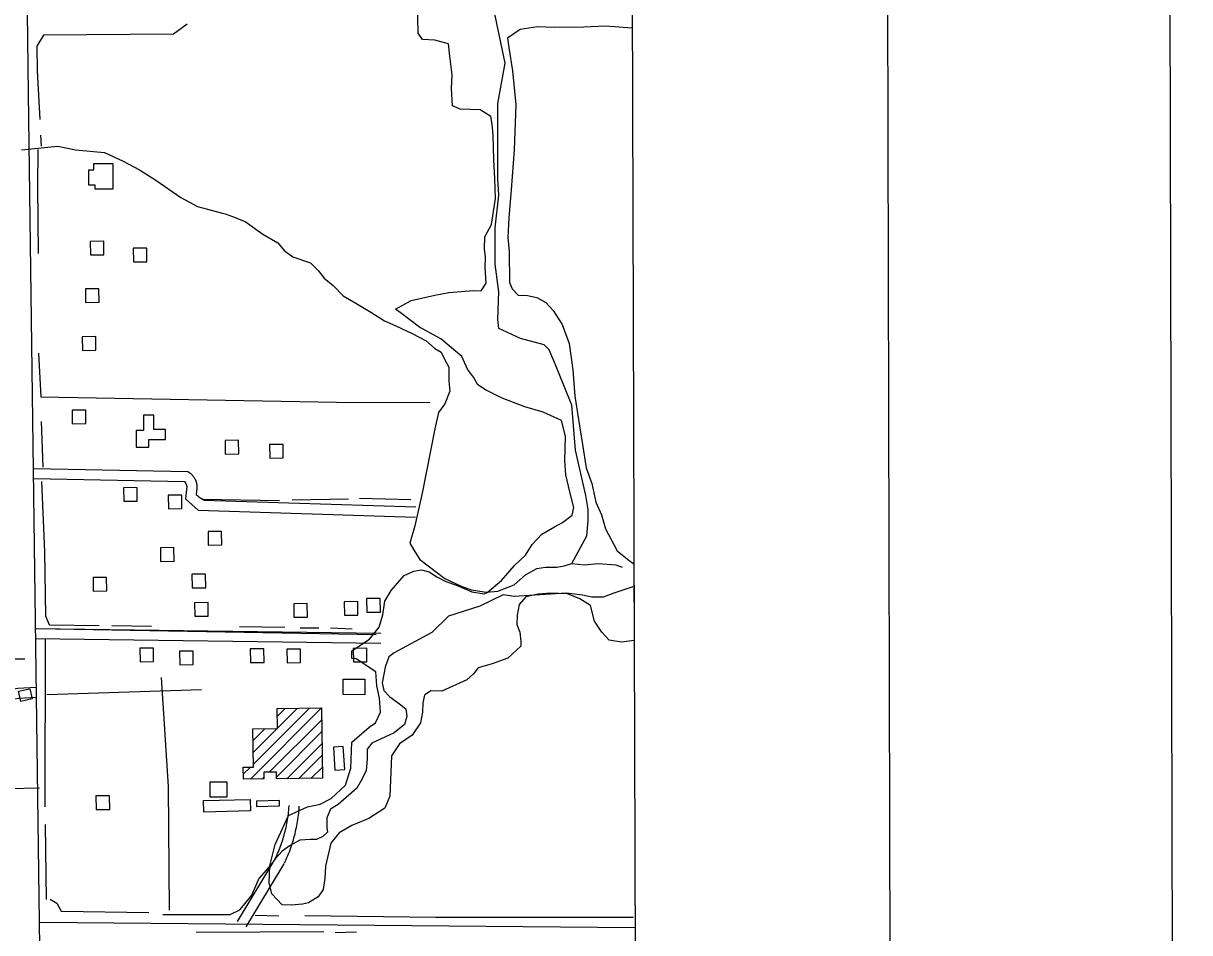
# Model space of a CAD drawing. Extents: x 3355677 to 3393573, y 612928 to 638357.
# Drawn here: x 3389547 to 3392990, y 632983 to 635666 of the extents above; entities that cross this region are included whole.
import ezdxf

# ---------------------------------------------------------------- set-up
doc = ezdxf.new("R2010")
doc.units = 0
for name, color, linetype in [('G-ANNO-NPLT', 7, 'Continuous'), ('V-ANNO-SYMB', 7, 'Continuous'), ('V-BLDG-OTLN', 7, 'Continuous'), ('V-GRID-FRAM', 7, 'Continuous'), ('V-ROAD-CNTR', 7, 'Continuous'), ('V-SITE-VEGE', 7, 'Continuous'), ('V-TOPO-SHOR', 7, 'Continuous')]:
    doc.layers.add(name, color=color, linetype=linetype)

msp = doc.modelspace()

# ---------------------------------------------------------------- linework, layer by layer
at = {"layer": 'G-ANNO-NPLT'}
msp.add_lwpolyline([(3356323.2, 613511.2), (3392989.8, 613607.2), (3392926.5, 637773.8), (3356260, 637677.8)], close=True, dxfattribs=at)
at = {"layer": 'V-ANNO-SYMB'}
msp.add_lwpolyline([(3359071.7, 614143.5), (3392154.8, 614230.1), (3392094.8, 637146.6), (3359011.7, 637060), (3359071.7, 614143.5)], dxfattribs=at)
at = {"layer": 'V-BLDG-OTLN'}
for p, q in [((3390217.9, 633436.1), (3390427.6, 633645.7)), ((3390226.2, 633479.7), (3390391.8, 633645.3)), ((3390296.6, 633620.9), (3390320.2, 633644.4)), ((3390297.1, 633586), (3390356, 633644.8)), ((3390273.2, 633456), (3390428, 633610.8)), ((3390225.3, 633549.6), (3390260.3, 633584.5)), ((3390225.8, 633514.6), (3390296.1, 633585)), ((3390294.3, 633441.7), (3390428.5, 633575.9)), ((3390324.7, 633436.7), (3390428.9, 633541)), ((3390360.5, 633437.2), (3390429.4, 633506.1)), ((3390196.5, 633450), (3390217.7, 633471.2)), ((3390396.3, 633437.7), (3390429.8, 633471.2)), ((3390253.7, 633436.5), (3390257.4, 633440.2))]:
    msp.add_line(p, q, dxfattribs=at)
for points in [[(3389755.3, 635252.4), (3389811.9, 635252.4), (3389811.9, 635177), (3389759.1, 635177), (3389759.1, 635188.3), (3389740.2, 635188.3), (3389740.2, 635233.6), (3389755.3, 635233.6)], [(3389785.3, 634983.2), (3389784.8, 635023.2), (3389744.8, 635022.7), (3389745.3, 634982.7)], [(3389912.2, 634962.8), (3389911.7, 635002.8), (3389871.7, 635002.3), (3389872.2, 634962.3)], [(3389770.9, 634842.8), (3389770.4, 634882.8), (3389730.4, 634882.3), (3389730.9, 634842.3)], [(3389761.4, 634701.6), (3389760.9, 634741.6), (3389720.9, 634741.1), (3389721.4, 634701.1)], [(3389731.8, 634484.9), (3389731.3, 634524.9), (3389691.3, 634524.4), (3389691.8, 634484.4)], [(3389902.4, 634509.5), (3389902.4, 634464.2), (3389879.8, 634464.2), (3389879.8, 634415.2), (3389917.5, 634415.2), (3389917.5, 634437.8), (3389966.5, 634437.8), (3389966.5, 634468), (3389932.6, 634468), (3389932.6, 634509.5)], [(3390183.2, 634395.7), (3390182.7, 634435.7), (3390142.7, 634435.2), (3390143.2, 634395.2)], [(3390314.4, 634383.7), (3390313.9, 634423.7), (3390273.9, 634423.2), (3390274.4, 634383.2)], [(3389883.5, 634256.2), (3389883, 634296.2), (3389843, 634295.7), (3389843.5, 634255.7)], [(3390015.3, 634234.2), (3390014.8, 634274.2), (3389974.8, 634273.6), (3389975.3, 634233.7)], [(3390132.9, 634126.7), (3390132.4, 634166.7), (3390092.4, 634166.2), (3390092.9, 634126.2)], [(3389992.3, 634078.8), (3389991.8, 634118.8), (3389951.8, 634118.3), (3389952.3, 634078.3)], [(3389793.7, 633991.1), (3389793.2, 634031), (3389753.2, 634030.5), (3389753.7, 633990.5)], [(3390085.5, 634000.7), (3390085, 634040.7), (3390045, 634040.2), (3390045.5, 634000.2)], [(3390093, 633916.8), (3390092.5, 633956.8), (3390052.5, 633956.2), (3390053, 633916.3)], [(3390385.8, 633914), (3390385.3, 633954), (3390345.3, 633953.5), (3390345.8, 633913.5)], [(3390534.9, 633919.9), (3390534.4, 633959.9), (3390494.4, 633959.4), (3390494.9, 633919.4)], [(3390601.1, 633928.9), (3390600.6, 633968.9), (3390560.6, 633968.4), (3390561.1, 633928.4)], [(3389931.7, 633782.6), (3389931.2, 633822.6), (3389891.2, 633822.1), (3389891.7, 633782.1)], [(3390048.7, 633773.6), (3390048.2, 633813.6), (3390008.2, 633813.1), (3390008.7, 633773.1)], [(3390257.6, 633780.4), (3390257.1, 633820.4), (3390217.1, 633819.9), (3390217.6, 633779.9)], [(3390365.5, 633779.7), (3390365, 633819.7), (3390325, 633819.2), (3390325.5, 633779.2)], [(3390561.3, 633782.2), (3390560.8, 633822.2), (3390520.8, 633821.7), (3390521.3, 633781.7)], [(3390490.9, 633685), (3390491.1, 633731.1), (3390555.4, 633730.9), (3390555.3, 633684.7)], [(3389532.8, 633694.9), (3389566.8, 633702.4), (3389573.3, 633672.9), (3389539.4, 633665.3)], [(3390427.6, 633645.7), (3390430.2, 633438.1), (3390294.3, 633436.4), (3390294.1, 633456.3), (3390257.2, 633455.8), (3390257.5, 633436.6), (3390196.7, 633435.8), (3390196.2, 633471), (3390226.3, 633471.4), (3390224.9, 633584.1), (3390297.1, 633585), (3390296.4, 633644.1)], [(3390467.1, 633462.1), (3390495.7, 633463.9), (3390491.5, 633531.9), (3390462.9, 633530.2)], [(3390098.1, 633383.7), (3390149, 633383.7), (3390149, 633427.1), (3390098.1, 633427.1)], [(3389802.1, 633346.5), (3389801.6, 633386.5), (3389761.6, 633386), (3389762.2, 633346)], [(3390079.9, 633338.5), (3390079, 633372.6), (3390216.8, 633376), (3390217.7, 633341.9)], [(3390235.7, 633355.4), (3390303.6, 633357.3), (3390303.2, 633372.4), (3390235.3, 633370.5)]]:
    msp.add_lwpolyline(points, close=True, dxfattribs=at)
at = {"layer": 'V-GRID-FRAM'}
msp.add_lwpolyline([(3359767.9, 636495.9), (3391341.6, 636578.5), (3391397.2, 618394.8), (3359807.6, 618312.1), (3359767.9, 636495.9)], dxfattribs=at)
at = {"layer": 'V-ROAD-CNTR'}
for p, q in [((3389577.8, 634352.8), (3390033.2, 634343.5)), ((3389577.2, 634322.8), (3390022.9, 634313.7)), ((3390028.7, 634290.7), (3390026.3, 634262.8)), ((3390026.3, 634262.8), (3390063.4, 634229.9)), ((3390058.5, 634287.1), (3390057.5, 634275.3)), ((3390080.6, 634259.3), (3390705.3, 634239)), ((3390063.4, 634229.9), (3390704.4, 634209)), ((3389586.5, 633879.9), (3390588.2, 633863))]:
    msp.add_line(p, q, dxfattribs=at)
for points in [[(3389596.8, 632865.4), (3389562.8, 635459.1), (3389548.8, 636573.8)], [(3390033.2, 634343.5), (3390038.7, 634339.5), (3390040.6, 634338), (3390042.4, 634336.4), (3390044.2, 634334.7), (3390045.8, 634332.9), (3390047.4, 634331.1), (3390048.9, 634329.2), (3390050.4, 634327.2), (3390051.7, 634325.2), (3390052.9, 634323.1), (3390054.1, 634320.9), (3390055.1, 634318.7), (3390056, 634316.5), (3390056.9, 634314.2), (3390057.6, 634311.9), (3390058.2, 634309.5), (3390058.7, 634307.1), (3390059.1, 634304.7), (3390059.4, 634302.3), (3390059.6, 634299.9), (3390059.6, 634297.4), (3390059.6, 634295), (3390059.4, 634292.6), (3390059.2, 634290.2), (3390058.8, 634287.8), (3390058.3, 634285.5), (3390058.2, 634285)], [(3390022.9, 634313.7), (3390025, 634311.1), (3390025.6, 634310.3), (3390026.2, 634309.4), (3390026.7, 634308.5), (3390027.2, 634307.5), (3390027.6, 634306.6), (3390028.1, 634305.6), (3390028.4, 634304.6), (3390028.7, 634303.6), (3390029, 634302.6), (3390029.2, 634301.5), (3390029.4, 634300.5), (3390029.5, 634299.4), (3390029.6, 634298.4), (3390029.6, 634297.3), (3390029.6, 634296.3), (3390029.5, 634295.2), (3390029.4, 634294.1), (3390029.3, 634293.1), (3390029, 634291.9), (3390028.7, 634290.7)], [(3390057.5, 634275.3), (3390062.6, 634271.3), (3390065.4, 634269.2), (3390068.2, 634267.2), (3390071.1, 634265.2), (3390074, 634263.4), (3390076.9, 634261.5), (3390080.6, 634259.3)], [(3389582.8, 633880.3), (3390602.7, 633866.8)], [(3389582.4, 633850.3), (3390602.3, 633836.8)], [(3389585.2, 633706.2), (3389530.8, 633703.3), (3389497.7, 633698.5), (3389465, 633676.3), (3389434.3, 633667.4), (3389101.6, 633670.6)], [(3389586.8, 633676.3), (3389533.8, 633673.5), (3389508.8, 633669.8), (3389478, 633648.8), (3389438.4, 633637.4), (3389101.3, 633640.6)], [(3389595.3, 633409.2), (3389409.1, 633405.2), (3389184.5, 633409.5)], [(3390290.6, 633200.1), (3390293.1, 633205.4), (3390295.5, 633210.7), (3390297.8, 633216), (3390300.1, 633221.3), (3390302.3, 633226.7), (3390304.4, 633232.1), (3390306.4, 633237.5), (3390308.3, 633243), (3390310.2, 633248.4), (3390312, 633253.9), (3390313.8, 633259.5), (3390315.4, 633265), (3390317, 633270.6), (3390318.5, 633276.2), (3390319.9, 633281.8), (3390321.3, 633287.4), (3390322.6, 633293), (3390323.8, 633298.7), (3390324.9, 633304.4), (3390326, 633310.1), (3390327, 633315.8), (3390327.9, 633321.5), (3390328.7, 633327.2), (3390329.5, 633333), (3390330.2, 633338.7), (3390330.8, 633344.5), (3390331.3, 633350.2), (3390331.7, 633356), (3390331.9, 633357.9)], [(3390317.8, 633187.3), (3390320.4, 633192.9), (3390322.9, 633198.5), (3390325.4, 633204.2), (3390327.8, 633209.9), (3390330.1, 633215.6), (3390332.4, 633221.4), (3390334.6, 633227.2), (3390336.6, 633233), (3390338.6, 633238.9), (3390340.6, 633244.7), (3390342.4, 633250.7), (3390344.2, 633256.6), (3390345.9, 633262.5), (3390347.5, 633268.5), (3390349.1, 633274.5), (3390350.5, 633280.5), (3390351.9, 633286.6), (3390353.2, 633292.6), (3390354.4, 633298.7), (3390355.5, 633304.8), (3390356.6, 633310.9), (3390357.6, 633317), (3390358.4, 633323.1), (3390359.2, 633329.2), (3390360, 633335.4), (3390360.6, 633341.6), (3390361.2, 633347.7), (3390361.6, 633353.9), (3390361.8, 633355.8)], [(3390179.1, 633015.9), (3390291.4, 633201.5)], [(3390204.8, 633000.3), (3390317.1, 633185.9)], [(3389594.8, 633013.2), (3391352.6, 632998.3)]]:
    msp.add_lwpolyline(points, dxfattribs=at)
at = {"layer": 'V-SITE-VEGE'}
for p, q in [((3391341.6, 636578.5), (3391344.5, 635652)), ((3390712.3, 635636.8), (3390710.9, 635723.5)), ((3390725.3, 635618), (3390712.3, 635636.8)), ((3391014.1, 635648.4), (3390976.6, 635622.5)), ((3391064.6, 635655.7), (3391014.1, 635648.4)), ((3391114.8, 635653.9), (3391064.6, 635655.7)), ((3391201.6, 635655.2), (3391114.8, 635653.9)), ((3391265.6, 635657.4), (3391201.6, 635655.2)), ((3391344.5, 635652), (3391265.6, 635657.4)), ((3390761.8, 635616.7), (3390725.3, 635618)), ((3390802.5, 635606.1), (3390761.8, 635616.7)), ((3390805.7, 635569.4), (3390802.5, 635606.1)), ((3390976.6, 635622.5), (3390980.2, 635594.9)), ((3390812.8, 635514.4), (3390805.7, 635569.4)), ((3390980.2, 635594.9), (3390991.3, 635526.1)), ((3390811.3, 635473.4), (3390812.8, 635514.4)), ((3390991.3, 635526.1), (3391001.3, 635425.3)), ((3390814, 635423.1), (3390811.3, 635473.4)), ((3390836.5, 635413.2), (3390814, 635423.1)), ((3390895.7, 635411), (3390836.5, 635413.2)), ((3390927, 635391.6), (3390895.7, 635411)), ((3390930.7, 635368.6), (3390927, 635391.6)), ((3391001.3, 635425.3), (3390996.4, 635293.2)), ((3390934.1, 635336.6), (3390930.7, 635368.6)), ((3390936, 635263.5), (3390934.1, 635336.6)), ((3390996.4, 635293.2), (3390987.5, 635174.9)), ((3390938.5, 635208.7), (3390936, 635263.5)), ((3390940.9, 635149.3), (3390938.5, 635208.7)), ((3390987.5, 635174.9), (3390979.9, 635093.1)), ((3390928.9, 635072.1), (3390940.9, 635149.3)), ((3390979.9, 635093.1), (3390977.7, 635033.8)), ((3390909.3, 635036.3), (3390928.9, 635072.1)), ((3390908, 634999.9), (3390909.3, 635036.3)), ((3390977.7, 635033.8), (3390980.8, 634992.6)), ((3390911.7, 634976.9), (3390908, 634999.9)), ((3390980.8, 634992.6), (3390982, 634901.3)), ((3390910.5, 634945.1), (3390911.7, 634976.9)), ((3390913.4, 634899.3), (3390910.5, 634945.1)), ((3390802.8, 634871.5), (3390876.1, 634877.9)), ((3390876.1, 634877.9), (3390898.9, 634877)), ((3390898.9, 634877), (3390913.4, 634899.3)), ((3390982, 634901.3), (3390990.4, 634882.8)), ((3390990.4, 634882.8), (3391008, 634863.9)), ((3390645.7, 634822.5), (3390692.3, 634848.2)), ((3390692.3, 634848.2), (3390761.4, 634863.9)), ((3390761.4, 634863.9), (3390802.8, 634871.5)), ((3391008, 634863.9), (3391035.4, 634862.9)), ((3391035.4, 634862.9), (3391062.6, 634857.3)), ((3391062.6, 634857.3), (3391089.4, 634842.6)), ((3391089.4, 634842.6), (3391111.4, 634819)), ((3390659.1, 634812.9), (3390645.7, 634822.5)), ((3390716.8, 634769.7), (3390659.1, 634812.9)), ((3391111.4, 634819), (3391137.2, 634777)), ((3391137.2, 634777), (3391158, 634721.5)), ((3390779.5, 634735.4), (3390716.8, 634769.7)), ((3390841.5, 634683), (3390779.5, 634735.4)), ((3391158, 634721.5), (3391168.8, 634643.5)), ((3390858.4, 634645.8), (3390841.5, 634683)), ((3390875.8, 634622.4), (3390858.4, 634645.8)), ((3391168.8, 634643.5), (3391175.1, 634565.7)), ((3390888.6, 634599.1), (3390875.8, 634622.4)), ((3390910.9, 634584.6), (3390888.6, 634599.1)), ((3390960.3, 634560), (3390910.9, 634584.6)), ((3391175.1, 634565.7), (3391186.3, 634496.9)), ((3391027.8, 634534.6), (3390960.3, 634560)), ((3391082, 634519), (3391027.8, 634534.6)), ((3391135.9, 634494.2), (3391082, 634519)), ((3391186.3, 634496.9), (3391197.3, 634423.5)), ((3391147.9, 634448.1), (3391135.9, 634494.2)), ((3391145.2, 634375.2), (3391147.9, 634448.1)), ((3391197.3, 634423.5), (3391208.4, 634354.6)), ((3391148.3, 634334), (3391145.2, 634375.2)), ((3391160.1, 634283.4), (3391148.3, 634334)), ((3391208.4, 634354.6), (3391225, 634308.4)), ((3391225, 634308.4), (3391236.6, 634253.2)), ((3391172.1, 634237.3), (3391160.1, 634283.4)), ((3391166.7, 634214.7), (3391172.1, 634237.3)), ((3391236.6, 634253.2), (3391253.5, 634216.1)), ((3391115.2, 634180.1), (3391138.5, 634192.9)), ((3391138.5, 634192.9), (3391166.7, 634214.7)), ((3391253.5, 634216.1), (3391265.7, 634174.5)), ((3391049.4, 634127.8), (3391077.9, 634158.7)), ((3391077.9, 634158.7), (3391115.2, 634180.1)), ((3391265.7, 634174.5), (3391299.8, 634109.4)), ((3391029.9, 634096.5), (3391049.4, 634127.8)), ((3390996.8, 634065.8), (3391029.9, 634096.5)), ((3391299.8, 634109.4), (3391335.3, 634080.7)), ((3390671.5, 634036.8), (3390699.4, 634049.4)), ((3390699.4, 634049.4), (3390722.4, 634053.1)), ((3390722.4, 634053.1), (3390745, 634047.7)), ((3390958.7, 634021.6), (3390996.8, 634065.8)), ((3391335.3, 634080.7), (3391349.3, 634070.7)), ((3391349.3, 634070.7), (3391350, 633845.2)), ((3390633.4, 633992.5), (3390671.5, 634036.8)), ((3390745, 634047.7), (3390767.3, 634033.2)), ((3390767.3, 634033.2), (3390794.2, 634018.6)), ((3390794.2, 634018.6), (3390825.8, 634008.3)), ((3390916.3, 633986.7), (3390958.7, 634021.6)), ((3390614, 633961.3), (3390633.4, 633992.5)), ((3390825.8, 634008.3), (3390870.7, 633988.4)), ((3390870.7, 633988.4), (3390907, 633982.5)), ((3390907, 633982.5), (3390916.3, 633986.7)), ((3391066.8, 633981.1), (3391030, 633973.4)), ((3391103.4, 633984.3), (3391066.8, 633981.1)), ((3391153.6, 633982.5), (3391103.4, 633984.3)), ((3391189.6, 633967.5), (3391153.6, 633982.5)), ((3390607.9, 633920.5), (3390614, 633961.3)), ((3391010.9, 633951.2), (3391005.1, 633919.5)), ((3391030, 633973.4), (3391010.9, 633951.2)), ((3391220.8, 633948.1), (3391189.6, 633967.5)), ((3391232.8, 633902), (3391220.8, 633948.1)), ((3390597.4, 633884.4), (3390607.9, 633920.5)), ((3391005.1, 633919.5), (3391004.1, 633892.2)), ((3390568.7, 633848.9), (3390597.4, 633884.4)), ((3391004.1, 633892.2), (3391012.4, 633869.1)), ((3391254.5, 633869.3), (3391232.8, 633902)), ((3390517.2, 633814.3), (3390568.7, 633848.9)), ((3391012.4, 633869.1), (3391016, 633841.6)), ((3391276.4, 633845.6), (3391254.5, 633869.3)), ((3391312.7, 633839.7), (3391276.4, 633845.6)), ((3391350, 633845.2), (3391312.7, 633839.7)), ((3390516.4, 633791.5), (3390517.2, 633814.3)), ((3391015.5, 633827.9), (3390977.6, 633792.8)), ((3391016, 633841.6), (3391015.5, 633827.9)), ((3390530, 633791), (3390516.4, 633791.5)), ((3390588, 633752.4), (3390530, 633791)), ((3390931.4, 633776.2), (3390889.8, 633764.1)), ((3390977.6, 633792.8), (3390931.4, 633776.2)), ((3390591, 633711.2), (3390588, 633752.4)), ((3390875.5, 633746.4), (3390856.5, 633728.8)), ((3390889.8, 633764.1), (3390875.5, 633746.4)), ((3390598.8, 633674.4), (3390591, 633711.2)), ((3390856.5, 633728.8), (3390782.2, 633695)), ((3390601.9, 633633.3), (3390598.8, 633674.4)), ((3390731.6, 633683.2), (3390726.2, 633660.6)), ((3390750.3, 633696.2), (3390731.6, 633683.2)), ((3390782.2, 633695), (3390750.3, 633696.2)), ((3390726.2, 633660.6), (3390725.2, 633633.3)), ((3390568.3, 633588.9), (3390587, 633601.9)), ((3390587, 633601.9), (3390601.9, 633633.3)), ((3390719.4, 633601.5), (3390695.3, 633565.9)), ((3390725.2, 633633.3), (3390719.4, 633601.5)), ((3390516.4, 633545.2), (3390568.3, 633588.9)), ((3390513.6, 633467.7), (3390516.4, 633545.2)), ((3390657.8, 633539.9), (3390633.6, 633504.3)), ((3390695.3, 633565.9), (3390657.8, 633539.9)), ((3390633.6, 633504.3), (3390629.3, 633385.9)), ((3390498, 633418.1), (3390513.6, 633467.7)), ((3390455.5, 633378.6), (3390498, 633418.1)), ((3390386.1, 633353.8), (3390422.9, 633361.5)), ((3390422.9, 633361.5), (3390455.5, 633378.6)), ((3390629.3, 633385.9), (3390614.2, 633349.9)), ((3390290.6, 633243.2), (3390330.3, 633328.4)), ((3390330.3, 633328.4), (3390386.1, 633353.8)), ((3390614.2, 633349.9), (3390567.5, 633319.7)), ((3390516.5, 633298.8), (3390479.1, 633277.3)), ((3390567.5, 633319.7), (3390516.5, 633298.8)), ((3390479.1, 633277.3), (3390455.2, 633246.3)), ((3390274.6, 633179.9), (3390290.6, 633243.2)), ((3390455.2, 633246.3), (3390439, 633178.4)), ((3390272.8, 633129.8), (3390274.6, 633179.9)), ((3390439, 633178.4), (3390437.6, 633142)), ((3390280.7, 633097.6), (3390272.8, 633129.8)), ((3390437.6, 633142), (3390431.9, 633110.2)), ((3390311.5, 633064.5), (3390280.7, 633097.6)), ((3390417.4, 633088), (3390389.3, 633070.8)), ((3390431.9, 633110.2), (3390417.4, 633088)), ((3390338.8, 633063.5), (3390311.5, 633064.5)), ((3390370.9, 633066.9), (3390338.8, 633063.5)), ((3390389.3, 633070.8), (3390370.9, 633066.9))]:
    msp.add_line(p, q, dxfattribs=at)
at = {"layer": 'V-TOPO-SHOR'}
for p, q in [((3389597.8, 635336), (3389599.8, 635303.4)), ((3389605.7, 634355.9), (3389600.9, 634491.5)), ((3390303.6, 634257.1), (3390073.9, 634260.9)), ((3390506.9, 634262), (3390340.7, 634259.4)), ((3390690.6, 634260.3), (3390539.7, 634264.3)), ((3389808.3, 633888.7), (3389925.5, 633887.5)), ((3390184.9, 633886.6), (3390319.3, 633883.8)), ((3390364.6, 633882.4), (3390419.3, 633882.5)), ((3390453.7, 633882.6), (3390517.7, 633879.7)), ((3389611.4, 633848.5), (3389610.5, 633354.3)), ((3389551.4, 633789.3), (3388720.4, 633795.9)), ((3390073.2, 633698.8), (3389616.2, 633684.5)), ((3389615.6, 633080.9), (3389612.8, 633301.8)), ((3390231.7, 633034.3), (3390301.2, 633032.7)), ((3390434.3, 632985.1), (3390057.6, 632982.8)), ((3390530.4, 632984.1), (3390468.1, 632982.6))]:
    msp.add_line(p, q, dxfattribs=at)
for points in [[(3391166.3, 634072.3), (3391210.8, 634153.9), (3391214.5, 634198.4), (3391214.5, 634231.8), (3391207.1, 634272.6), (3391177.4, 634406.2), (3391166.3, 634539.7), (3391144, 634595.3), (3391118.1, 634658.4), (3391099.5, 634702.9), (3391084.7, 634717.8), (3391014.2, 634736.3), (3390951.1, 634766), (3390947.4, 634792), (3390951.1, 634873.6), (3390940, 634955.2), (3390940, 635062.7), (3390951.1, 635159.2), (3390947.4, 635207.4), (3390947.4, 635430), (3390969.7, 635548.7), (3390936.3, 635708.2)], [(3390030.5, 635663.3), (3389990.3, 635634.4), (3389606.6, 635631.5), (3389587.5, 635598.8), (3389587.7, 635525.9), (3389595.8, 635382.1)], [(3389541.5, 635292.7), (3389649.1, 635303.9), (3389701, 635292.7), (3389786.4, 635285.3), (3389842, 635259.4), (3389890.2, 635233.4), (3389938.4, 635203.7), (3390012.6, 635151.8), (3390060.9, 635125.8), (3390131.3, 635107.3), (3390142.5, 635103.6), (3390164.7, 635096.1), (3390201.8, 635081.3), (3390253.8, 635044.2), (3390298.3, 635018.2), (3390316.8, 634996), (3390342.8, 634977.4), (3390394.7, 634958.9), (3390417, 634936.6), (3390435.5, 634914.4), (3390461.5, 634892.1), (3390491.2, 634862.4), (3390528.3, 634840.2), (3390572.8, 634814.2), (3390613.6, 634788.2), (3390647, 634773.4), (3390695.2, 634751.1), (3390736, 634728.9), (3390762, 634706.6), (3390780.5, 634695.5), (3390791.6, 634673.2), (3390802.8, 634651), (3390802.8, 634625), (3390802.8, 634610.2), (3390806.5, 634580.5), (3390791.6, 634543.4), (3390773.1, 634517.4), (3390762, 634469.2), (3390724.9, 634280), (3390702.6, 634183.6), (3390687.8, 634131.7), (3390698.9, 634113.1), (3390717.4, 634083.4), (3390791.6, 634027.8), (3390839.9, 634005.5), (3390869.5, 633994.4), (3390914, 633987), (3390947.4, 633990.7), (3390995.7, 634009.2), (3391029, 634038.9), (3391062.4, 634057.5), (3391088.4, 634061.2), (3391121.8, 634061.2), (3391144, 634064.9), (3391166.3, 634072.3), (3391203.4, 634068.6), (3391244.2, 634072.3), (3391296.1, 634068.6), (3391314.7, 634061.2)], [(3389590.2, 635293.8), (3389588.6, 635184.5), (3389591, 634986.9)], [(3389591.7, 634692.6), (3389598.6, 634563.6), (3390471.2, 634548.4), (3390746.7, 634546.9)], [(3389770.9, 633888.3), (3389624.4, 633890.1), (3389613.4, 633916.3), (3389610.7, 634106.6), (3389601.4, 634314.3)], [(3391346, 634002.8), (3391290.6, 633984.8), (3391259, 633972.9), (3391225.3, 633972.8), (3391197.6, 633978.6), (3391150.1, 633984.5), (3391025.4, 633976.2), (3390995.7, 633974.2), (3390964, 633980), (3390894.8, 633946.2), (3390801.8, 633916.2), (3390752.5, 633868.6), (3390641.8, 633808.9), (3390626, 633797), (3390614.9, 633766.3), (3390606.1, 633719.9), (3390611.5, 633696.8), (3390629.4, 633679), (3390658, 633657.7), (3390675.9, 633643.5), (3390679.5, 633620.3), (3390672.4, 633597.1), (3390642.2, 633572), (3390576.3, 633541.6), (3390562.1, 633523.7), (3390562.1, 633495.2), (3390558.7, 633461.3), (3390546.2, 633434.5), (3390532, 633409.5), (3390476.9, 633361.2), (3390453.8, 633346.9), (3390443.1, 633321.9), (3390443.2, 633291.6), (3390445, 633279.1), (3390430.8, 633266.6), (3390413, 633257.6), (3390395.2, 633257.6), (3390363.1, 633255.7), (3390334.6, 633239.6), (3390311.4, 633223.5), (3390290.1, 633200.3), (3390277.7, 633182.4), (3390243, 633143.8)], [(3389978.7, 633049.1), (3389975.5, 633414.3), (3389955, 633735.7)], [(3389959, 633035.9), (3390158, 633036.4), (3390186.4, 633049.6), (3390197.3, 633062.8), (3390221.3, 633093.5), (3390243, 633143.8)], [(3389626.5, 633081), (3389646.2, 633070.1), (3389652.8, 633057), (3389659.4, 633046.1), (3389917.5, 633042.4)], [(3390377.9, 633032.9), (3390764.8, 633028.6), (3391347.9, 633028.3)]]:
    msp.add_lwpolyline(points, dxfattribs=at)

doc.saveas('drawing.dxf')
